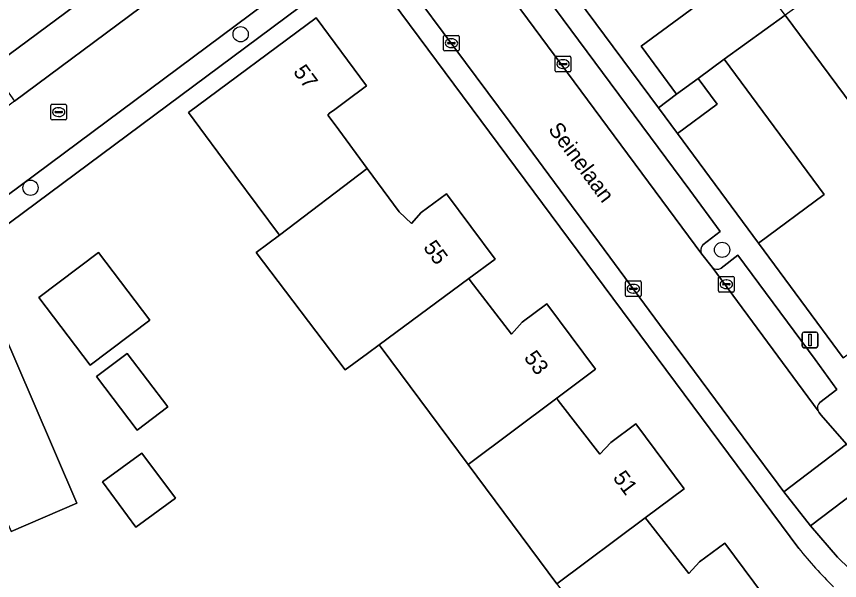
# Model space of a CAD drawing. Extents: x 157767 to 159172, y 387839 to 389425.
# Drawn here: x 158168.6 to 158221.3, y 388777.8 to 388814 of the extents above; entities that cross this region are included whole.
import ezdxf

# ---------------------------------------------------------------- set-up
doc = ezdxf.new("R2010")
doc.units = 0
for name, color, linetype in [('IMGEO_Boom', 7, 'Continuous'), ('IMGEO_Erf', 7, 'Continuous'), ('IMGEO_Kolk', 7, 'Continuous'), ('IMGEO_Lichtmast', 7, 'Continuous'), ('IMGEO_Muur', 7, 'Continuous'), ('IMGEO_Openbare_ruimte_label', 7, 'Continuous'), ('IMGEO_Pand', 7, 'Continuous'), ('IMGEO_Pand_nummerreeks', 7, 'Continuous'), ('IMGEO_Parkeervlak_open', 7, 'Continuous'), ('IMGEO_Rijbaan_lokaal_open', 7, 'Continuous'), ('IMGEO_Voetpad_open', 7, 'Continuous')]:
    doc.layers.add(name, color=color, linetype=linetype)

msp = doc.modelspace()

# ---------------------------------------------------------------- linework, layer by layer
at = {"layer": 'IMGEO_Boom'}
for centre in [(158182.929, 388812.854), (158169.454, 388803.013), (158213.8, 388799.028)]:
    msp.add_circle(centre, 0.489, dxfattribs=at)
at = {"layer": 'IMGEO_Erf'}
for points in [[(158089.846, 388837.076), (158089.41, 388836.039), (158086.884, 388830.077), (158084.94, 388825.383), (158082.965, 388820.428), (158081.065, 388815.496), (158080.476, 388813.945), (158079.161, 388810.597), (158077.124, 388804.963), (158075.44, 388800.18), (158073.73, 388794.988), (158072.155, 388790.113), (158071.511, 388787.861), (158072.557, 388785.494), (158096.685, 388778.239), (158159.023, 388804.985), (158161.367, 388806.591), (158183.864, 388823.28), (158184.29, 388826.082), (158183.48, 388827.171), (158150.204, 388871.916)], [(158218.714, 388779.875), (158192.648, 388814.972), (158191.896, 388815.985), (158189.191, 388816.451), (158163.892, 388797.643)], [(158203.193, 388777.615), (158197.511, 388785.266), (158191.939, 388792.768), (158191.811, 388792.94), (158191.053, 388792.379), (158189.635, 388791.33), (158183.933, 388798.863), (158185.409, 388799.98), (158182.559, 388803.818), (158179.578, 388807.832), (158187.766, 388813.913), (158191.004, 388809.552), (158189.646, 388808.543), (158189.4, 388808.36), (158188.967, 388808.038), (158188.629, 388807.787), (158188.525, 388807.659), (158188.985, 388807.036), (158191.043, 388804.245), (158193.097, 388801.458), (158193.887, 388800.724), (158194.506, 388801.432), (158196.119, 388802.63), (158199.238, 388798.431), (158197.556, 388797.187), (158197.653, 388797.061), (158200.291, 388793.625), (158200.989, 388794.393), (158202.57, 388795.568), (158205.688, 388791.368), (158203.193, 388789.506), (158203.295, 388789.375), (158205.97, 388785.916), (158206.661, 388786.679), (158208.266, 388787.871), (158211.366, 388783.697), (158208.867, 388781.837), (158208.984, 388781.688), (158211.668, 388778.26), (158212.359, 388779.022), (158213.964, 388780.214), (158217.065, 388776.038)], [(158167.657, 388793.885), (158169.632, 388789.292), (158172.434, 388782.773), (158168.215, 388780.961)]]:
    msp.add_lwpolyline(points, dxfattribs=at)
for points in [[(158210.881, 388809.006), (158208.601, 388812.088), (158215.524, 388817.21), (158211.826, 388822.266), (158208.136, 388827.253), (158201.177, 388822.103), (158198.924, 388825.148), (158196.685, 388828.174), (158203.661, 388833.336), (158199.958, 388838.34), (158196.283, 388843.307), (158189.306, 388838.144), (158187.034, 388841.214), (158184.82, 388844.206), (158191.778, 388849.355), (158188.047, 388854.398), (158184.364, 388859.375), (158177.337, 388854.174), (158175.089, 388857.212), (158178.19, 388859.507), (158171.716, 388868.256), (158167.442, 388865.094), (158173.926, 388856.351), (158209.711, 388808.142)], [(158213.477, 388808.372), (158210.93, 388806.491), (158216.127, 388799.452), (158220.35, 388802.577), (158213.925, 388811.259), (158212.257, 388810.024)], [(158173.27, 388791.622), (158169.986, 388795.961), (158173.812, 388798.856), (158177.096, 388794.517)], [(158176.299, 388787.465), (158173.695, 388790.905), (158175.655, 388792.389), (158178.259, 388788.949)], [(158176.218, 388781.238), (158174.081, 388784.147), (158176.596, 388785.994), (158178.749, 388783.097)]]:
    msp.add_lwpolyline(points, close=True, dxfattribs=at)
msp.add_arc((158239.759, 388796.758), 26.98, 218.739, 225.7851, dxfattribs=at)
at = {"layer": 'IMGEO_Kolk'}
for p, q in [((158196.017, 388812.784), (158196.869, 388812.784)), ((158195.942, 388811.858), (158195.942, 388812.71)), ((158196.201, 388812.278), (158196.201, 388812.29)), ((158196.639, 388812.241), (158196.241, 388812.241)), ((158196.244, 388812.327), (158196.642, 388812.327)), ((158196.43, 388812.564), (158196.455, 388812.564)), ((158196.685, 388812.29), (158196.685, 388812.278)), ((158196.943, 388812.71), (158196.943, 388811.858)), ((158196.869, 388811.784), (158196.017, 388811.784)), ((158196.453, 388812.004), (158196.428, 388812.004)), ((158203.101, 388810.516), (158203.101, 388811.368)), ((158203.176, 388811.442), (158204.028, 388811.442)), ((158203.589, 388811.222), (158203.614, 388811.222)), ((158204.102, 388811.368), (158204.102, 388810.516)), ((158203.36, 388810.936), (158203.36, 388810.948)), ((158203.798, 388810.899), (158203.4, 388810.899)), ((158203.403, 388810.985), (158203.801, 388810.985)), ((158203.612, 388810.662), (158203.587, 388810.662)), ((158203.844, 388810.948), (158203.844, 388810.936)), ((158204.028, 388810.442), (158203.176, 388810.442)), ((158170.763, 388807.435), (158170.763, 388808.287)), ((158170.838, 388808.361), (158171.69, 388808.361)), ((158171.251, 388808.141), (158171.276, 388808.141)), ((158171.764, 388808.287), (158171.764, 388807.435)), ((158171.022, 388807.855), (158171.022, 388807.867)), ((158171.46, 388807.818), (158171.062, 388807.818)), ((158171.065, 388807.904), (158171.463, 388807.904)), ((158171.274, 388807.581), (158171.249, 388807.581)), ((158171.506, 388807.867), (158171.506, 388807.855)), ((158171.69, 388807.361), (158170.838, 388807.361)), ((158207.609, 388796.109), (158207.609, 388796.961)), ((158207.684, 388797.035), (158208.536, 388797.035)), ((158208.61, 388796.961), (158208.61, 388796.109)), ((158213.567, 388796.396), (158213.567, 388797.248)), ((158213.642, 388797.322), (158214.494, 388797.322)), ((158214.055, 388797.102), (158214.08, 388797.102)), ((158214.568, 388797.248), (158214.568, 388796.396)), ((158207.868, 388796.529), (158207.868, 388796.541)), ((158208.306, 388796.492), (158207.908, 388796.492)), ((158207.911, 388796.578), (158208.309, 388796.578)), ((158208.097, 388796.815), (158208.122, 388796.815)), ((158208.352, 388796.541), (158208.352, 388796.529)), ((158213.826, 388796.816), (158213.826, 388796.828)), ((158214.264, 388796.779), (158213.866, 388796.779)), ((158213.869, 388796.865), (158214.267, 388796.865)), ((158214.078, 388796.542), (158214.053, 388796.542)), ((158214.31, 388796.828), (158214.31, 388796.816)), ((158208.536, 388796.035), (158207.684, 388796.035)), ((158208.12, 388796.255), (158208.095, 388796.255)), ((158214.494, 388796.322), (158213.642, 388796.322))]:
    msp.add_line(p, q, dxfattribs=at)
for points in [[(158196.017, 388812.784), (158196.869, 388812.784)], [(158195.942, 388811.858), (158195.942, 388812.71)], [(158196.943, 388812.71), (158196.943, 388811.858)], [(158196.869, 388811.784), (158196.017, 388811.784)], [(158203.101, 388810.516), (158203.101, 388811.368)], [(158203.176, 388811.442), (158204.028, 388811.442)], [(158204.102, 388811.368), (158204.102, 388810.516)], [(158204.028, 388810.442), (158203.176, 388810.442)], [(158170.763, 388807.435), (158170.763, 388808.287)], [(158170.838, 388808.361), (158171.69, 388808.361)], [(158171.764, 388808.287), (158171.764, 388807.435)], [(158171.69, 388807.361), (158170.838, 388807.361)], [(158207.609, 388796.109), (158207.609, 388796.961)], [(158207.684, 388797.035), (158208.536, 388797.035)], [(158208.61, 388796.961), (158208.61, 388796.109)], [(158213.567, 388796.396), (158213.567, 388797.248)], [(158213.642, 388797.322), (158214.494, 388797.322)], [(158214.568, 388797.248), (158214.568, 388796.396)], [(158208.536, 388796.035), (158207.684, 388796.035)], [(158214.494, 388796.322), (158213.642, 388796.322)]]:
    msp.add_lwpolyline(points, dxfattribs=at)
for centre, radius, start, end in [((158196.019, 388812.708), 0.0765, 91.552, 178.448), ((158196.019, 388812.708), 0.0765, 91.552, 178.448), ((158196.867, 388812.708), 0.0765, 1.552, 88.448), ((158196.867, 388812.708), 0.0765, 1.552, 88.448), ((158196.241, 388812.287), 0.0403, 85.8775, 175.7526), ((158196.238, 388812.277), 0.0366, 178.938, 274.7102), ((158196.642, 388812.284), 0.043, 264.8664, 352.4533), ((158196.646, 388812.289), 0.0386, 1.7309, 96.639), ((158196.019, 388811.86), 0.0765, 181.552, 268.448), ((158196.019, 388811.86), 0.0765, 181.552, 268.448), ((158196.867, 388811.86), 0.0765, 271.552, 358.448), ((158196.867, 388811.86), 0.0765, 271.552, 358.448), ((158203.178, 388811.366), 0.0765, 91.552, 178.448), ((158203.178, 388811.366), 0.0765, 91.552, 178.448), ((158204.026, 388811.366), 0.0765, 1.552, 88.448), ((158204.026, 388811.366), 0.0765, 1.552, 88.448), ((158203.4, 388810.945), 0.0403, 85.8775, 175.7526), ((158203.397, 388810.935), 0.0366, 178.938, 274.7102), ((158203.801, 388810.942), 0.043, 264.8664, 352.4533), ((158203.805, 388810.947), 0.0386, 1.7309, 96.639), ((158203.178, 388810.518), 0.0765, 181.552, 268.448), ((158203.178, 388810.518), 0.0765, 181.552, 268.448), ((158204.026, 388810.518), 0.0765, 271.552, 358.448), ((158204.026, 388810.518), 0.0765, 271.552, 358.448), ((158170.84, 388808.285), 0.0765, 91.552, 178.448), ((158170.84, 388808.285), 0.0765, 91.552, 178.448), ((158171.688, 388808.285), 0.0765, 1.552, 88.448), ((158171.688, 388808.285), 0.0765, 1.552, 88.448), ((158171.062, 388807.864), 0.0403, 85.8775, 175.7526), ((158171.059, 388807.854), 0.0366, 178.938, 274.7102), ((158171.463, 388807.861), 0.043, 264.8664, 352.4533), ((158171.467, 388807.866), 0.0386, 1.7309, 96.639), ((158170.84, 388807.437), 0.0765, 181.552, 268.448), ((158170.84, 388807.437), 0.0765, 181.552, 268.448), ((158171.688, 388807.437), 0.0765, 271.552, 358.448), ((158171.688, 388807.437), 0.0765, 271.552, 358.448), ((158207.686, 388796.959), 0.0765, 91.552, 178.448), ((158207.686, 388796.959), 0.0765, 91.552, 178.448), ((158208.534, 388796.959), 0.0765, 1.552, 88.448), ((158208.534, 388796.959), 0.0765, 1.552, 88.448), ((158213.644, 388797.246), 0.0765, 91.552, 178.448), ((158213.644, 388797.246), 0.0765, 91.552, 178.448), ((158214.492, 388797.246), 0.0765, 1.552, 88.448), ((158214.492, 388797.246), 0.0765, 1.552, 88.448), ((158207.908, 388796.538), 0.0403, 85.8775, 175.7526), ((158207.905, 388796.528), 0.0366, 178.938, 274.7102), ((158208.309, 388796.535), 0.043, 264.8664, 352.4533), ((158208.313, 388796.54), 0.0386, 1.7309, 96.639), ((158213.866, 388796.825), 0.0403, 85.8775, 175.7526), ((158213.863, 388796.815), 0.0366, 178.938, 274.7102), ((158214.267, 388796.822), 0.043, 264.8664, 352.4533), ((158214.271, 388796.827), 0.0386, 1.7309, 96.639), ((158207.686, 388796.111), 0.0765, 181.552, 268.448), ((158207.686, 388796.111), 0.0765, 181.552, 268.448), ((158208.534, 388796.111), 0.0765, 271.552, 358.448), ((158208.534, 388796.111), 0.0765, 271.552, 358.448), ((158213.644, 388796.398), 0.0765, 181.552, 268.448), ((158213.644, 388796.398), 0.0765, 181.552, 268.448), ((158214.492, 388796.398), 0.0765, 271.552, 358.448), ((158214.492, 388796.398), 0.0765, 271.552, 358.448)]:
    msp.add_arc(centre, radius, start, end, dxfattribs=at)
for centre, major_axis, ratio, start_param, end_param in [((158196.429, 388812.284), (-0.387, 0.002), 0.722429, 4.712389, 7.853982), ((158196.454, 388812.284), (-0.39, 0.002), 0.717154, 1.570796, 4.712389), ((158203.588, 388810.942), (-0.387, 0.002), 0.722429, 4.712389, 7.853982), ((158203.613, 388810.942), (-0.39, 0.002), 0.717154, 1.570796, 4.712389), ((158171.25, 388807.861), (-0.387, 0.002), 0.722429, 4.712389, 7.853982), ((158171.275, 388807.861), (-0.39, 0.002), 0.717154, 1.570796, 4.712389), ((158214.054, 388796.822), (-0.387, 0.002), 0.722429, 4.712389, 7.853982), ((158214.079, 388796.822), (-0.39, 0.002), 0.717154, 1.570796, 4.712389), ((158208.096, 388796.535), (-0.387, 0.002), 0.722429, 4.712389, 7.853982), ((158208.121, 388796.535), (-0.39, 0.002), 0.717154, 1.570796, 4.712389)]:
    msp.add_ellipse(centre, major_axis=major_axis, ratio=ratio, start_param=start_param, end_param=end_param, dxfattribs=at)
at = {"layer": 'IMGEO_Lichtmast'}
for p, q in [((158218.94, 388792.847), (158218.94, 388793.647)), ((158218.94, 388793.647), (158218.94, 388792.847)), ((158219.04, 388793.747), (158219.83, 388793.747)), ((158219.83, 388793.747), (158219.04, 388793.747)), ((158219.93, 388793.647), (158219.93, 388792.847)), ((158219.93, 388792.847), (158219.93, 388793.647)), ((158219.83, 388792.747), (158219.04, 388792.747)), ((158219.04, 388792.747), (158219.83, 388792.747))]:
    msp.add_line(p, q, dxfattribs=at)
msp.add_lwpolyline([(158219.36, 388793.622), (158219.51, 388793.622), (158219.51, 388792.872), (158219.36, 388792.872), (158219.36, 388793.622)], dxfattribs=at)
for centre, start, end in [((158219.04, 388793.647), 90, 180), ((158219.04, 388793.647), 90, 180), ((158219.83, 388793.647), 0, 90), ((158219.83, 388793.647), 360, 90), ((158219.04, 388792.847), 180, 270), ((158219.04, 388792.847), 180, 270), ((158219.83, 388792.847), 270, 0), ((158219.83, 388792.847), 270, 0)]:
    msp.add_arc(centre, 0.1, start, end, dxfattribs=at)
at = {"layer": 'IMGEO_Muur'}
msp.add_lwpolyline([(158210.93, 388806.491), (158216.127, 388799.452)], dxfattribs=at)
at = {"layer": 'IMGEO_Pand'}
for points in [[(158210.881, 388809.006), (158212.257, 388810.024), (158213.925, 388811.259), (158217.844, 388814.08), (158215.524, 388817.21), (158208.601, 388812.088)], [(158232.312, 388811.414), (158228.113, 388808.307), (158221.757, 388816.897), (158217.844, 388814.08), (158234.83, 388791.168), (158237.801, 388793.367), (158232.67, 388800.301), (158237.749, 388804.059)], [(158188.985, 388807.036), (158188.525, 388807.659), (158188.629, 388807.787), (158188.967, 388808.038), (158189.4, 388808.36), (158189.646, 388808.543), (158191.004, 388809.552), (158187.766, 388813.913), (158179.578, 388807.832), (158182.559, 388803.818), (158185.409, 388799.98), (158191.043, 388804.245)], [(158234.83, 388791.168), (158217.844, 388814.08), (158213.925, 388811.259), (158220.35, 388802.577), (158216.127, 388799.452), (158221.563, 388792.105), (158226.655, 388795.873), (158231.798, 388788.924)], [(158210.881, 388809.006), (158209.711, 388808.142), (158210.93, 388806.491), (158213.477, 388808.372), (158212.257, 388810.024)], [(158196.119, 388802.63), (158194.506, 388801.432), (158193.887, 388800.724), (158193.097, 388801.458), (158191.043, 388804.245), (158185.409, 388799.98), (158183.933, 388798.863), (158189.635, 388791.33), (158191.053, 388792.379), (158191.811, 388792.94), (158197.556, 388797.187), (158199.238, 388798.431)], [(158169.986, 388795.961), (158173.27, 388791.622), (158177.096, 388794.517), (158173.812, 388798.856)], [(158197.653, 388797.061), (158197.556, 388797.187), (158191.811, 388792.94), (158191.939, 388792.768), (158197.511, 388785.266), (158203.193, 388789.506), (158205.688, 388791.368), (158202.57, 388795.568), (158200.989, 388794.393), (158200.291, 388793.625)], [(158169.632, 388789.292), (158167.657, 388793.885), (158163.443, 388792.074), (158163.844, 388791.141), (158164.313, 388790.05), (158161.631, 388788.897), (158161.32, 388789.623), (158156.985, 388787.759), (158156.827, 388788.127), (158156.257, 388787.882), (158165.252, 388766.708), (158167.709, 388767.764), (158170.355, 388768.901), (158168.537, 388773.128), (158167.434, 388772.654), (158163.916, 388780.834), (158167.592, 388782.413), (158168.215, 388780.961), (158172.434, 388782.773)], [(158173.695, 388790.905), (158176.299, 388787.465), (158178.259, 388788.949), (158175.655, 388792.389)], [(158208.266, 388787.871), (158206.661, 388786.679), (158205.97, 388785.916), (158203.295, 388789.375), (158203.193, 388789.506), (158197.511, 388785.266), (158203.193, 388777.615), (158208.867, 388781.837), (158211.366, 388783.697)], [(158176.218, 388781.238), (158178.749, 388783.097), (158176.596, 388785.994), (158174.081, 388784.147)], [(158213.964, 388780.214), (158212.359, 388779.022), (158211.668, 388778.26), (158208.984, 388781.688), (158208.867, 388781.837), (158203.193, 388777.615), (158206.015, 388773.815), (158208.873, 388769.965), (158215.029, 388774.529), (158217.065, 388776.038)]]:
    msp.add_lwpolyline(points, close=True, dxfattribs=at)
at = {"layer": 'IMGEO_Parkeervlak_open'}
for points in [[(158168.82, 388857.738), (158175.973, 388848.078), (158177.609, 388845.868), (158212.495, 388798.756)], [(158212.57, 388799.358), (158213.679, 388800.201), (158211.737, 388802.857), (158171.549, 388857.029)], [(158220.069, 388789.243), (158221.163, 388790.076), (158219.762, 388792.004), (158214.816, 388798.68), (158213.737, 388797.858)], [(158213.161, 388797.907), (158219.956, 388788.702)]]:
    msp.add_lwpolyline(points, dxfattribs=at)
for centre, radius, start, end in [((158212.94, 388799.006), 0.511, 136.4546, 209.3422), ((158213.479, 388798.233), 0.455, 225.7434, 304.5318), ((158220.365, 388788.899), 0.454, 130.6651, 205.7391)]:
    msp.add_arc(centre, radius, start, end, dxfattribs=at)
at = {"layer": 'IMGEO_Rijbaan_lokaal_open'}
for points in [[(158177.609, 388845.868), (158173.681, 388842.941), (158177.125, 388838.302), (158179.41, 388835.226), (158180.005, 388834.424), (158182.272, 388831.371), (158184.709, 388828.089), (158186.144, 388826.156), (158192.803, 388817.19), (158193.804, 388815.843), (158196.608, 388812.055), (158200.206, 388807.195), (158204.15, 388801.869), (158205.943, 388799.447), (158209.792, 388794.247), (158211.597, 388791.81), (158215.572, 388786.44), (158217.385, 388783.991), (158217.764, 388783.504), (158221.777, 388786.567), (158220.143, 388788.435), (158220.002, 388788.627)], [(158219.956, 388788.702), (158213.161, 388797.907), (158212.495, 388798.756), (158177.609, 388845.868)], [(158159.71, 388741.661), (158158, 388745.6), (158153.258, 388756.655), (158151.457, 388760.844), (158150.351, 388763.396), (158140.738, 388785.682), (158141.792, 388788.146), (158142.695, 388790.255), (158146.431, 388791.842), (158163.248, 388799.033), (158188.187, 388817.592), (158186.893, 388819.339), (158185.476, 388821.253), (158180.415, 388817.471), (158176.475, 388814.546), (158168.424, 388808.555), (158164.54, 388805.671), (158160.439, 388802.656), (158154.49, 388800.108), (158149.891, 388798.147), (158138.917, 388793.421), (158134.35, 388791.467), (158122.856, 388786.566)], [(158225.684, 388782.421), (158223.612, 388784.469), (158219.469, 388781.318), (158221.196, 388779.309), (158221.977, 388778.576), (158223.383, 388777.257), (158224.979, 388776.025), (158238.07, 388766.681), (158240.517, 388764.935), (158245.438, 388761.423), (158250.963, 388757.479), (158255.894, 388753.959), (158258.337, 388752.216), (158261.442, 388750), (158263.735, 388748.363), (158266.198, 388746.605), (158268.652, 388744.854), (158271.532, 388748.905), (158270.006, 388750), (158252.289, 388762.708), (158251.251, 388763.45), (158245.08, 388767.857)]]:
    msp.add_lwpolyline(points, dxfattribs=at)
msp.add_lwpolyline([(158223.612, 388784.469), (158221.777, 388786.567), (158217.764, 388783.504), (158219.469, 388781.318)], close=True, dxfattribs=at)
msp.add_arc((158220.309, 388788.867), 0.39, 205.0451, 217.9993, dxfattribs=at)
at = {"layer": 'IMGEO_Voetpad_open'}
for points in [[(158148.43, 388874.849), (158150.204, 388871.916), (158183.48, 388827.171), (158184.29, 388826.082), (158183.864, 388823.28), (158185.476, 388821.253), (158186.893, 388819.339), (158188.187, 388817.592), (158189.191, 388816.451), (158191.896, 388815.985), (158192.648, 388814.972), (158218.714, 388779.875)], [(158221.563, 388792.105), (158216.127, 388799.452), (158210.93, 388806.491), (158209.711, 388808.142), (158173.926, 388856.351), (158167.442, 388865.094), (158162.053, 388872.377)], [(158169.379, 388857.661), (158170.504, 388858.473), (158171.549, 388857.029), (158211.737, 388802.857), (158213.679, 388800.201), (158212.57, 388799.358)], [(158223.383, 388777.257), (158221.977, 388778.576), (158221.196, 388779.309), (158219.469, 388781.318), (158217.764, 388783.504), (158217.385, 388783.991), (158215.572, 388786.44), (158211.597, 388791.81), (158209.792, 388794.247), (158205.943, 388799.447), (158204.15, 388801.869), (158200.206, 388807.195), (158196.608, 388812.055), (158193.804, 388815.843), (158192.803, 388817.19), (158186.144, 388826.156), (158184.709, 388828.089), (158182.272, 388831.371), (158180.005, 388834.424), (158179.41, 388835.226), (158177.125, 388838.302)], [(158122.856, 388786.566), (158134.35, 388791.467), (158133.661, 388793.113), (158138.212, 388795.082), (158138.917, 388793.421), (158149.891, 388798.147), (158149.189, 388799.807), (158153.767, 388801.774), (158154.49, 388800.108), (158160.439, 388802.656), (158164.54, 388805.671), (158163.485, 388807.144), (158167.386, 388810.027), (158168.424, 388808.555), (158176.475, 388814.546), (158175.399, 388815.997), (158179.336, 388818.887), (158180.415, 388817.471), (158185.476, 388821.253), (158183.864, 388823.28), (158161.367, 388806.591), (158159.023, 388804.985), (158096.685, 388778.239)], [(158212.495, 388798.756), (158213.161, 388797.907)], [(158213.737, 388797.858), (158214.816, 388798.68), (158219.762, 388792.004), (158221.163, 388790.076), (158220.069, 388789.243)], [(158220.002, 388788.627), (158220.143, 388788.435), (158221.777, 388786.567), (158223.612, 388784.469), (158225.684, 388782.421)]]:
    msp.add_lwpolyline(points, dxfattribs=at)
msp.add_lwpolyline([(158163.892, 388797.643), (158189.191, 388816.451), (158188.187, 388817.592), (158163.248, 388799.033), (158146.431, 388791.842), (158142.695, 388790.255), (158141.792, 388788.146), (158146.746, 388790.258)], close=True, dxfattribs=at)
for centre, radius, start, end in [((158212.94, 388799.006), 0.511, 136.4546, 209.3422), ((158213.479, 388798.233), 0.455, 225.7434, 304.5318), ((158220.365, 388788.899), 0.454, 130.6651, 205.7391), ((158220.309, 388788.867), 0.39, 205.0451, 217.9993), ((158239.759, 388796.758), 26.98, 218.739, 225.7851)]:
    msp.add_arc(centre, radius, start, end, dxfattribs=at)

# ---------------------------------------------------------------- texts
at = {"layer": 'IMGEO_Openbare_ruimte_label'}
msp.add_text('Seinelaan', height=1, rotation=306.5834, dxfattribs=at).set_placement((158202.608, 388806.744))
at = {"layer": 'IMGEO_Pand_nummerreeks'}
for s, rotation, p in [('57', 306.5946, (158186.259, 388810.44)), ('55', 306.6061, (158194.599, 388799.176)), ('53', 306.5889, (158201.055, 388792.105)), ('51', 306.6003, (158206.758, 388784.402))]:
    msp.add_text(s, height=1, rotation=rotation, dxfattribs=at).set_placement(p)

doc.saveas('drawing.dxf')
